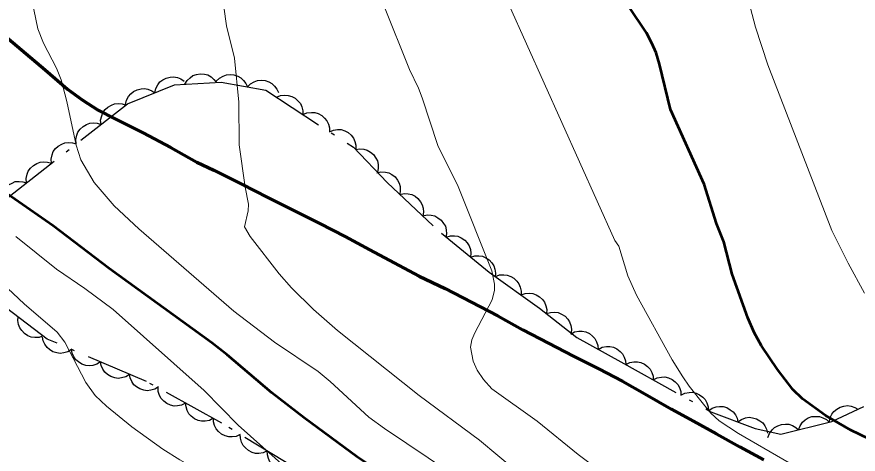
# Model space of a CAD drawing. Extents: x 356765 to 358572, y 5103174 to 5104650.
# Drawn here: x 357127.98 to 357167.99, y 5103714.71 to 5103735.5 of the extents above; entities that cross this region are included whole.
import ezdxf

# ---------------------------------------------------------------- set-up
doc = ezdxf.new("R2010")
doc.units = 0
doc.header["$LTSCALE"] = 0.6
doc.linetypes.add('DOT_DASHED', pattern=[7.7, 5, -1.2, 0.3, -1.2])
doc.linetypes.add('LONG_DASHED', pattern=[7.5, 6, -1.5])
for name, color, linetype, lineweight in [('1', 7, 'Continuous', 53), ('2', 7, 'Continuous', 13), ('22', 7, 'Continuous', 35), ('44', 7, 'Continuous', 25)]:
    doc.layers.add(name, color=color, linetype=linetype, lineweight=lineweight)

msp = doc.modelspace()

# ---------------------------------------------------------------- linework, layer by layer
at = {"layer": '1'}
for points in [[(357168.95, 5103715.21), (357167.64, 5103715.84), (357166.44, 5103716.55), (357165.35, 5103717.34), (357164.89, 5103717.78), (357164.15, 5103718.74), (357163.4, 5103719.86), (357163.05, 5103720.49), (357162.74, 5103721.19), (357162, 5103723.26), (357161.6, 5103724.8), (357161.25, 5103725.68), (357160.66, 5103727.55), (357159.06, 5103731.09), (357158.55, 5103733.26), (357158.39, 5103733.79), (357158.18, 5103734.26), (357157.93, 5103734.75), (357157.08, 5103735.99)], [(357188.84, 5103689.22), (357183.29, 5103691.63), (357176.79, 5103694.38), (357171.54, 5103697.05), (357163.35, 5103701.42), (357162.49, 5103701.93), (357161.62, 5103702.5), (357159.87, 5103703.79), (357154.17, 5103707.51), (357150.62, 5103709.92), (357148.92, 5103711.11), (357146.61, 5103712.94), (357144.18, 5103714.57), (357141.64, 5103716.44), (357140.11, 5103717.62), (357137.99, 5103719.43), (357137.25, 5103720), (357132.38, 5103723.53), (357129.71, 5103725.57), (357127.52, 5103727.08)]]:
    msp.add_lwpolyline(points, dxfattribs=at)
at = {"layer": '2'}
for points in [[(357139.08, 5103725.05), (357138.81, 5103725.51), (357138.98, 5103726.28), (357139, 5103726.59), (357138.84, 5103727.4), (357138.56, 5103729.42), (357138.54, 5103731.44), (357138.33, 5103733.54), (357137.96, 5103735.08), (357137.49, 5103738.38), (357137.17, 5103739.98), (357136.97, 5103740.82), (357136.68, 5103741.66), (357136.3, 5103742.5), (357133.43, 5103748.05), (357131.77, 5103750.76), (357130.79, 5103752.54), (357129.11, 5103756.16), (357127.86, 5103758.57)], [(357129.87, 5103733.07), (357129.25, 5103734.26), (357128.98, 5103734.94), (357128.2, 5103738.71), (357127.97, 5103739.4)], [(357160.63, 5103717.09), (357159.95, 5103717.94), (357159.66, 5103718.38), (357159.15, 5103719.19), (357157.45, 5103722.26), (357157.04, 5103723.18), (357156.61, 5103724.59), (357156.42, 5103724.86), (357150.54, 5103737.98)], [(357168.29, 5103722.36), (357167.51, 5103723.79), (357166.74, 5103725.34), (357163.69, 5103733.22), (357163.11, 5103735.01), (357162.34, 5103737.92)], [(357149.55, 5103719.8), (357149.62, 5103720.15), (357149.76, 5103720.47), (357150.59, 5103722.04), (357150.7, 5103722.51), (357150.7, 5103722.79), (357150.57, 5103723.42), (357148.97, 5103727.44), (357148.01, 5103729.38), (357147.26, 5103731.66), (357147.09, 5103732.11), (357146.65, 5103733), (357145.44, 5103736.04)], [(357170.56, 5103699.95), (357164.48, 5103703.22), (357159.72, 5103706.12), (357156.41, 5103708.43), (357152.91, 5103710.55), (357148.6, 5103713.82), (357145.46, 5103715.92), (357144.72, 5103716.47), (357142.89, 5103718.16), (357142.32, 5103718.63), (357140.24, 5103720.03), (357138.31, 5103721.51), (357133.79, 5103725.42), (357132.62, 5103726.51), (357131.67, 5103727.62), (357131.03, 5103728.71), (357130.81, 5103729.4), (357130.37, 5103731.48), (357130.09, 5103732.51), (357129.87, 5103733.07)], [(357183.72, 5103688.62), (357180.52, 5103689.88), (357179.68, 5103690.26), (357175.11, 5103692.61), (357172.43, 5103693.88), (357165.39, 5103697.59), (357163.75, 5103698.5), (357162.09, 5103699.51), (357159.7, 5103701.11), (357155.43, 5103704.2), (357152.47, 5103705.93), (357149.13, 5103708.26), (357147.61, 5103709.19), (357145.92, 5103710.15), (357144.33, 5103711.21), (357142.88, 5103712.3), (357140.86, 5103714), (357138.51, 5103716.09), (357136.9, 5103717.73), (357132.57, 5103721.59), (357131.22, 5103722.59), (357129.87, 5103723.5), (357127.93, 5103725.05)], [(357172.29, 5103701.25), (357166.53, 5103704.25), (357162.61, 5103706.2), (357160.26, 5103707.5), (357159.54, 5103708.05), (357157.76, 5103709.87), (357157.2, 5103710.36), (357156.55, 5103710.83), (357152.35, 5103713.45), (357151.73, 5103713.91), (357149.98, 5103715.37), (357147.11, 5103717.5), (357143.24, 5103720.59), (357142.09, 5103721.59), (357141.04, 5103722.62), (357140.46, 5103723.28), (357139.08, 5103725.05)], [(357175.59, 5103689.58), (357170.68, 5103691.75), (357163.46, 5103695.25), (357160.71, 5103696.24), (357159, 5103696.98), (357156.04, 5103698.57), (357153.13, 5103700.45), (357151.47, 5103701.71), (357149.2, 5103703.61), (357145.56, 5103706.38), (357140.71, 5103710.67), (357139.36, 5103711.95), (357138.02, 5103713.07), (357137.31, 5103713.55), (357135.73, 5103714.43), (357134.93, 5103714.94), (357133.46, 5103716.01), (357132.25, 5103716.99), (357131.71, 5103717.5), (357131.27, 5103718.12), (357130.26, 5103720.03), (357129.9, 5103720.51), (357128.34, 5103721.86), (357126.75, 5103723.33)], [(357206.55, 5103688.13), (357202.21, 5103689.88), (357191.48, 5103694.84), (357186.99, 5103697.09), (357185.65, 5103697.84), (357181.9, 5103699.8), (357180.89, 5103700.36), (357179.21, 5103701.42), (357178.45, 5103701.82), (357177.6, 5103702.09), (357176.5, 5103702.34), (357175.26, 5103702.76), (357171.52, 5103704.33), (357161.46, 5103709.63), (357160.63, 5103710.2), (357158.98, 5103711.38), (357156.93, 5103713), (357154.67, 5103714.69), (357152.72, 5103716.28), (357150.57, 5103717.82), (357150.18, 5103718.26), (357149.88, 5103718.7), (357149.69, 5103719.13), (357149.55, 5103719.8)], [(357209.78, 5103694.19), (357203.66, 5103696.66), (357202.23, 5103697.17), (357200.17, 5103697.8), (357198.79, 5103698.32), (357194.88, 5103700.3), (357190.29, 5103702.44), (357189.12, 5103703.04), (357187.35, 5103704.05), (357185.68, 5103705.15), (357183.07, 5103706.53), (357181.26, 5103707.65), (357177.44, 5103709.73), (357175.62, 5103710.66), (357175.1, 5103710.88), (357171.74, 5103711.92), (357168.99, 5103712.45), (357167.55, 5103712.94), (357165.98, 5103713.63), (357164.71, 5103714.3), (357162.3, 5103715.69), (357161.38, 5103716.29), (357160.99, 5103716.66), (357160.63, 5103717.09)]]:
    msp.add_lwpolyline(points, dxfattribs=at)
at = {"layer": '22', "linetype": 'LONG_DASHED', "lineweight": 70}
msp.add_lwpolyline([(357127.27, 5103734.72), (357128.2, 5103733.93), (357129.34, 5103732.98), (357130.39, 5103732.07), (357131.09, 5103731.55), (357131.86, 5103731.07), (357132.66, 5103730.65), (357133.99, 5103729.98), (357135.3, 5103729.29), (357136.55, 5103728.59), (357137.35, 5103728.21), (357138.68, 5103727.55), (357139.92, 5103726.91), (357141.19, 5103726.28), (357142.4, 5103725.68), (357143.6, 5103725.05), (357144.77, 5103724.42), (357145.93, 5103723.8), (357147.12, 5103723.17), (357148.35, 5103722.58), (357149.61, 5103721.94), (357150.85, 5103721.29), (357152.04, 5103720.62), (357153.26, 5103719.98), (357154.46, 5103719.37), (357155.66, 5103718.76), (357156.79, 5103718.17), (357157.84, 5103717.57), (357159.11, 5103716.84), (357160.16, 5103716.28), (357161.26, 5103715.67), (357162.37, 5103715.05), (357163.5, 5103714.43)], dxfattribs=at)
at = {"layer": '44'}
for points in [[(357135.97, 5103732.3), (357136.08, 5103732.48), (357136.23, 5103732.61), (357136.36, 5103732.71), (357136.53, 5103732.76), (357136.71, 5103732.79), (357136.91, 5103732.77), (357137.06, 5103732.74), (357137.22, 5103732.65), (357137.36, 5103732.53), (357137.47, 5103732.39)], [(357137.47, 5103732.44), (357137.62, 5103732.59), (357137.8, 5103732.69), (357137.95, 5103732.75), (357138.13, 5103732.76), (357138.31, 5103732.74), (357138.49, 5103732.68), (357138.64, 5103732.61), (357138.76, 5103732.48), (357138.88, 5103732.34), (357138.95, 5103732.17)], [(357134.55, 5103731.89), (357134.59, 5103732.1), (357134.69, 5103732.27), (357134.79, 5103732.41), (357134.93, 5103732.51), (357135.09, 5103732.59), (357135.28, 5103732.63), (357135.44, 5103732.65), (357135.62, 5103732.62), (357135.79, 5103732.55), (357135.94, 5103732.45)], [(357138.95, 5103732.17), (357139.09, 5103732.32), (357139.27, 5103732.42), (357139.43, 5103732.48), (357139.6, 5103732.49), (357139.79, 5103732.47), (357139.97, 5103732.41), (357140.11, 5103732.33), (357140.24, 5103732.21), (357140.35, 5103732.06), (357140.42, 5103731.9)], [(357133.15, 5103731.34), (357133.2, 5103731.54), (357133.3, 5103731.72), (357133.4, 5103731.85), (357133.54, 5103731.95), (357133.7, 5103732.04), (357133.89, 5103732.08), (357134.05, 5103732.1), (357134.22, 5103732.06), (357134.4, 5103731.99), (357134.55, 5103731.89)], [(357140.33, 5103731.68), (357140.53, 5103731.76), (357140.73, 5103731.78), (357140.89, 5103731.77), (357141.06, 5103731.72), (357141.22, 5103731.63), (357141.37, 5103731.5), (357141.47, 5103731.38), (357141.54, 5103731.22), (357141.59, 5103731.04), (357141.59, 5103730.86)], [(357131.99, 5103730.39), (357131.97, 5103730.59), (357132.02, 5103730.79), (357132.07, 5103730.95), (357132.18, 5103731.09), (357132.32, 5103731.21), (357132.48, 5103731.31), (357132.63, 5103731.37), (357132.81, 5103731.38), (357132.99, 5103731.37), (357133.17, 5103731.31)], [(357141.59, 5103730.86), (357141.78, 5103730.94), (357141.99, 5103730.96), (357142.15, 5103730.96), (357142.32, 5103730.9), (357142.48, 5103730.81), (357142.62, 5103730.68), (357142.73, 5103730.56), (357142.8, 5103730.4), (357142.85, 5103730.22), (357142.85, 5103730.04)], [(357130.81, 5103729.46), (357130.79, 5103729.67), (357130.84, 5103729.87), (357130.89, 5103730.02), (357131, 5103730.16), (357131.14, 5103730.29), (357131.3, 5103730.38), (357131.45, 5103730.44), (357131.63, 5103730.46), (357131.81, 5103730.44), (357131.99, 5103730.39)], [(357142.85, 5103730.04), (357143.04, 5103730.12), (357143.24, 5103730.14), (357143.41, 5103730.14), (357143.58, 5103730.08), (357143.74, 5103730), (357143.88, 5103729.87), (357143.99, 5103729.74), (357144.06, 5103729.58), (357144.1, 5103729.4), (357144.11, 5103729.22)], [(357129.63, 5103728.54), (357129.61, 5103728.74), (357129.66, 5103728.94), (357129.71, 5103729.1), (357129.82, 5103729.24), (357129.95, 5103729.36), (357130.12, 5103729.45), (357130.27, 5103729.52), (357130.45, 5103729.53), (357130.63, 5103729.52), (357130.81, 5103729.46)], [(357144.09, 5103729.2), (357144.29, 5103729.23), (357144.49, 5103729.21), (357144.65, 5103729.17), (357144.8, 5103729.07), (357144.94, 5103728.95), (357145.05, 5103728.79), (357145.13, 5103728.65), (357145.16, 5103728.48), (357145.16, 5103728.29), (357145.13, 5103728.12)], [(357128.45, 5103727.61), (357128.43, 5103727.82), (357128.48, 5103728.02), (357128.53, 5103728.17), (357128.64, 5103728.31), (357128.77, 5103728.44), (357128.94, 5103728.53), (357129.09, 5103728.59), (357129.27, 5103728.61), (357129.45, 5103728.59), (357129.63, 5103728.54)], [(357145.1, 5103728.09), (357145.3, 5103728.14), (357145.51, 5103728.12), (357145.67, 5103728.09), (357145.82, 5103728), (357145.97, 5103727.89), (357146.08, 5103727.74), (357146.17, 5103727.6), (357146.21, 5103727.43), (357146.22, 5103727.24), (357146.19, 5103727.06)], [(357127.26, 5103726.68), (357127.25, 5103726.89), (357127.3, 5103727.09), (357127.35, 5103727.25), (357127.46, 5103727.39), (357127.59, 5103727.51), (357127.76, 5103727.6), (357127.91, 5103727.67), (357128.09, 5103727.68), (357128.27, 5103727.66), (357128.45, 5103727.61)], [(357146.19, 5103727.06), (357146.4, 5103727.11), (357146.6, 5103727.09), (357146.76, 5103727.06), (357146.92, 5103726.98), (357147.06, 5103726.86), (357147.18, 5103726.71), (357147.26, 5103726.57), (357147.3, 5103726.4), (357147.32, 5103726.22), (357147.29, 5103726.04)], [(357147.29, 5103726.04), (357147.49, 5103726.08), (357147.69, 5103726.07), (357147.86, 5103726.04), (357148.01, 5103725.95), (357148.16, 5103725.84), (357148.27, 5103725.68), (357148.36, 5103725.55), (357148.4, 5103725.37), (357148.41, 5103725.19), (357148.38, 5103725.01)], [(357148.4, 5103725.03), (357148.6, 5103725.09), (357148.8, 5103725.09), (357148.96, 5103725.07), (357149.12, 5103724.99), (357149.28, 5103724.89), (357149.4, 5103724.75), (357149.5, 5103724.61), (357149.55, 5103724.44), (357149.58, 5103724.26), (357149.56, 5103724.08)], [(357149.56, 5103724.08), (357149.76, 5103724.14), (357149.96, 5103724.14), (357150.13, 5103724.12), (357150.29, 5103724.05), (357150.44, 5103723.94), (357150.57, 5103723.8), (357150.66, 5103723.67), (357150.71, 5103723.5), (357150.74, 5103723.32), (357150.73, 5103723.14)], [(357150.74, 5103723.15), (357150.93, 5103723.23), (357151.14, 5103723.24), (357151.3, 5103723.22), (357151.47, 5103723.16), (357151.62, 5103723.07), (357151.76, 5103722.93), (357151.86, 5103722.8), (357151.92, 5103722.64), (357151.96, 5103722.46), (357151.96, 5103722.28)], [(357151.96, 5103722.28), (357152.15, 5103722.35), (357152.35, 5103722.36), (357152.52, 5103722.35), (357152.68, 5103722.29), (357152.84, 5103722.19), (357152.98, 5103722.06), (357153.08, 5103721.93), (357153.14, 5103721.76), (357153.18, 5103721.58), (357153.17, 5103721.4)], [(357129.24, 5103720.33), (357129.04, 5103720.26), (357128.84, 5103720.25), (357128.67, 5103720.27), (357128.51, 5103720.34), (357128.35, 5103720.44), (357128.22, 5103720.58), (357128.13, 5103720.71), (357128.07, 5103720.87), (357128.04, 5103721.06), (357128.05, 5103721.23)], [(357153.16, 5103721.39), (357153.36, 5103721.45), (357153.57, 5103721.46), (357153.73, 5103721.44), (357153.89, 5103721.37), (357154.05, 5103721.27), (357154.18, 5103721.13), (357154.27, 5103721), (357154.33, 5103720.83), (357154.36, 5103720.65), (357154.35, 5103720.47)], [(357154.32, 5103720.42), (357154.5, 5103720.52), (357154.7, 5103720.55), (357154.87, 5103720.56), (357155.04, 5103720.52), (357155.21, 5103720.44), (357155.36, 5103720.32), (357155.47, 5103720.21), (357155.55, 5103720.05), (357155.61, 5103719.87), (357155.63, 5103719.69)], [(357130.59, 5103719.68), (357130.41, 5103719.57), (357130.22, 5103719.52), (357130.05, 5103719.49), (357129.88, 5103719.52), (357129.7, 5103719.58), (357129.54, 5103719.68), (357129.42, 5103719.78), (357129.32, 5103719.93), (357129.24, 5103720.1), (357129.21, 5103720.27)], [(357131.97, 5103719.09), (357131.79, 5103718.98), (357131.6, 5103718.93), (357131.43, 5103718.9), (357131.26, 5103718.93), (357131.08, 5103718.99), (357130.92, 5103719.09), (357130.79, 5103719.19), (357130.7, 5103719.34), (357130.62, 5103719.51), (357130.59, 5103719.68)], [(357155.63, 5103719.69), (357155.81, 5103719.79), (357156.02, 5103719.82), (357156.18, 5103719.83), (357156.35, 5103719.79), (357156.52, 5103719.71), (357156.67, 5103719.59), (357156.79, 5103719.48), (357156.87, 5103719.32), (357156.92, 5103719.15), (357156.94, 5103718.97)], [(357133.35, 5103718.5), (357133.17, 5103718.39), (357132.97, 5103718.34), (357132.81, 5103718.31), (357132.64, 5103718.34), (357132.46, 5103718.4), (357132.3, 5103718.5), (357132.17, 5103718.6), (357132.08, 5103718.75), (357132, 5103718.92), (357131.97, 5103719.09)], [(357156.94, 5103718.97), (357157.13, 5103719.06), (357157.33, 5103719.1), (357157.49, 5103719.1), (357157.66, 5103719.06), (357157.83, 5103718.98), (357157.98, 5103718.87), (357158.1, 5103718.75), (357158.18, 5103718.59), (357158.24, 5103718.42), (357158.25, 5103718.24)], [(357134.72, 5103717.91), (357134.55, 5103717.8), (357134.35, 5103717.75), (357134.19, 5103717.72), (357134.02, 5103717.75), (357133.84, 5103717.81), (357133.68, 5103717.91), (357133.55, 5103718.01), (357133.46, 5103718.16), (357133.38, 5103718.33), (357133.35, 5103718.5)], [(357158.25, 5103718.24), (357158.44, 5103718.33), (357158.64, 5103718.37), (357158.8, 5103718.38), (357158.97, 5103718.33), (357159.14, 5103718.26), (357159.29, 5103718.14), (357159.41, 5103718.02), (357159.49, 5103717.87), (357159.55, 5103717.69), (357159.56, 5103717.51)], [(357136.01, 5103717.13), (357135.82, 5103717.04), (357135.62, 5103717), (357135.46, 5103716.99), (357135.29, 5103717.04), (357135.12, 5103717.11), (357134.97, 5103717.23), (357134.85, 5103717.35), (357134.77, 5103717.5), (357134.71, 5103717.68), (357134.7, 5103717.86)], [(357159.56, 5103717.51), (357159.75, 5103717.61), (357159.95, 5103717.64), (357160.12, 5103717.65), (357160.29, 5103717.6), (357160.45, 5103717.53), (357160.6, 5103717.41), (357160.72, 5103717.3), (357160.8, 5103717.14), (357160.86, 5103716.96), (357160.88, 5103716.78)], [(357137.32, 5103716.41), (357137.14, 5103716.31), (357136.94, 5103716.28), (357136.77, 5103716.27), (357136.6, 5103716.31), (357136.43, 5103716.39), (357136.28, 5103716.51), (357136.17, 5103716.62), (357136.08, 5103716.78), (357136.03, 5103716.95), (357136.01, 5103717.13)], [(357160.87, 5103716.77), (357161.04, 5103716.89), (357161.23, 5103716.95), (357161.39, 5103716.98), (357161.57, 5103716.97), (357161.75, 5103716.92), (357161.91, 5103716.82), (357162.04, 5103716.72), (357162.15, 5103716.58), (357162.23, 5103716.41), (357162.27, 5103716.24)], [(357166.62, 5103716.21), (357166.65, 5103716.41), (357166.74, 5103716.6), (357166.83, 5103716.73), (357166.97, 5103716.85), (357167.13, 5103716.94), (357167.31, 5103716.99), (357167.48, 5103717.02), (357167.65, 5103716.99), (357167.83, 5103716.93), (357167.98, 5103716.84)], [(357138.61, 5103715.64), (357138.42, 5103715.55), (357138.22, 5103715.53), (357138.06, 5103715.53), (357137.89, 5103715.58), (357137.72, 5103715.66), (357137.58, 5103715.79), (357137.47, 5103715.91), (357137.39, 5103716.07), (357137.34, 5103716.24), (357137.33, 5103716.42)], [(357162.27, 5103716.24), (357162.44, 5103716.36), (357162.64, 5103716.43), (357162.8, 5103716.46), (357162.97, 5103716.44), (357163.15, 5103716.39), (357163.32, 5103716.29), (357163.45, 5103716.2), (357163.55, 5103716.05), (357163.63, 5103715.89), (357163.68, 5103715.71)], [(357165.16, 5103715.86), (357165.23, 5103716.06), (357165.35, 5103716.22), (357165.47, 5103716.34), (357165.62, 5103716.43), (357165.79, 5103716.49), (357165.99, 5103716.5), (357166.15, 5103716.5), (357166.31, 5103716.44), (357166.48, 5103716.35), (357166.61, 5103716.23)], [(357163.7, 5103715.5), (357163.77, 5103715.69), (357163.9, 5103715.86), (357164.01, 5103715.97), (357164.17, 5103716.06), (357164.34, 5103716.12), (357164.53, 5103716.13), (357164.69, 5103716.13), (357164.86, 5103716.07), (357165.02, 5103715.98), (357165.16, 5103715.86)], [(357139.89, 5103714.86), (357139.7, 5103714.77), (357139.5, 5103714.74), (357139.33, 5103714.74), (357139.17, 5103714.79), (357139, 5103714.88), (357138.86, 5103715), (357138.75, 5103715.12), (357138.67, 5103715.28), (357138.62, 5103715.46), (357138.61, 5103715.64)], [(357141.17, 5103714.07), (357140.98, 5103713.99), (357140.78, 5103713.96), (357140.61, 5103713.96), (357140.45, 5103714.01), (357140.28, 5103714.09), (357140.14, 5103714.22), (357140.02, 5103714.34), (357139.95, 5103714.5), (357139.9, 5103714.68), (357139.89, 5103714.86)]]:
    msp.add_lwpolyline(points, dxfattribs=at)
at = {"layer": '44', "linetype": 'DOT_DASHED'}
for points in [[(357127.4, 5103726.79), (357133.24, 5103731.37), (357135.49, 5103732.27), (357137.7, 5103732.4), (357139.82, 5103732.01), (357143.99, 5103729.3), (357145.6, 5103727.62), (357148.17, 5103725.21), (357150.45, 5103723.36), (357152.83, 5103721.65), (357154.61, 5103720.26), (357156.7, 5103719.1), (357160.99, 5103716.72), (357163.1, 5103715.93), (357164.31, 5103715.65), (357166.73, 5103716.26), (357168.26, 5103716.97)], [(357182.01, 5103688.36), (357164.15, 5103699.5), (357155.13, 5103705.51), (357146.62, 5103710.63), (357143.62, 5103712.31), (357141.39, 5103713.94), (357137.73, 5103716.18), (357134.15, 5103718.16), (357129.43, 5103720.18), (357127.5, 5103721.65)]]:
    msp.add_lwpolyline(points, dxfattribs=at)

doc.saveas('drawing.dxf')
